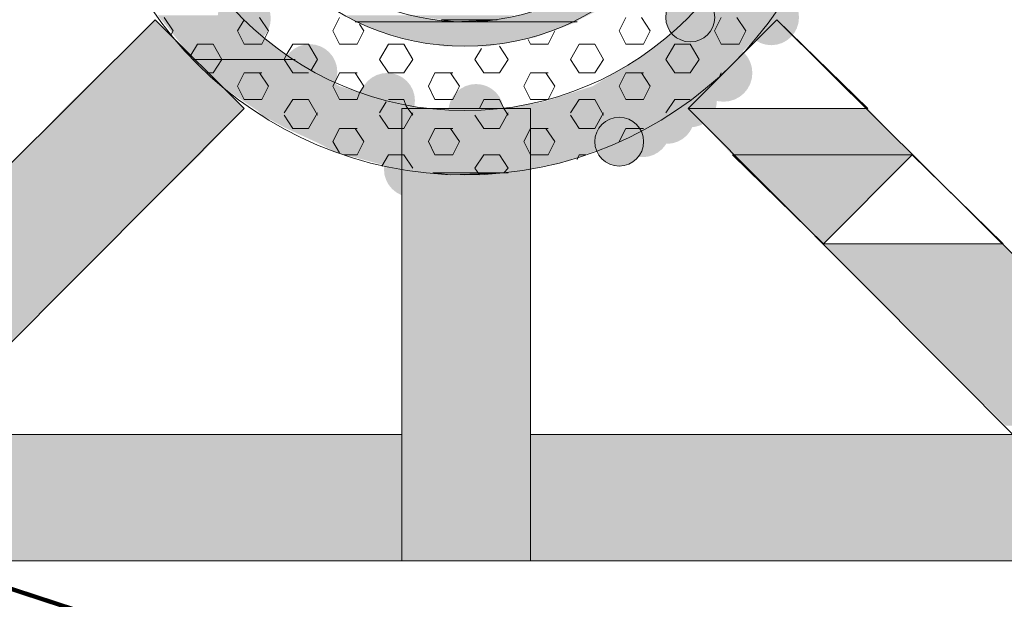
# Model space of a CAD drawing. Extents: x 3940905 to 4145695, y 925352 to 1109797.
# Tile 772 of 1056: x 4038415 to 4038641, y 1099757 to 1099890. Entities that reach past the tile are written whole.
import ezdxf

# ---------------------------------------------------------------- set-up
doc = ezdxf.new("R2010")
doc.units = 0
doc.header["$LTSCALE"] = 750
doc.header["$MEASUREMENT"] = 0
doc.linetypes.add('DASHED', pattern=[0.75, 0.5, -0.25])
doc.layers.add('CKD Equipments', color=252, linetype='CONTINUOUS', lineweight=0)
doc.layers.add('CKD-Hood', color=1, linetype='CONTINUOUS')

msp = doc.modelspace()

# ---------------------------------------------------------------- hatches: boundary and pattern name
at = {"layer": 'CKD Equipments', "true_color": 0x808080}
h = msp.add_hatch(color=8, dxfattribs=at)
edge = h.paths.add_edge_path(flags=16)
edge.add_arc((4038466.5, 1099890.39), 6.11, 0, 360)
h = msp.add_hatch(color=8, dxfattribs=at)
edge = h.paths.add_edge_path(flags=16)
edge.add_arc((4038568.77, 1099890.64), 5.6, 0, 360)
h = msp.add_hatch(color=8, dxfattribs=at)
h.paths.add_polyline_path([(4038585.56, 1099888.1), (4038574.36, 1099896.75), (4038591.66, 1099896.75)])
h.paths.add_polyline_path([(4038566.22, 1099888.1), (4038585.56, 1099888.1), (4038574.36, 1099896.75)])
h = msp.add_hatch(color=8, dxfattribs=at)
edge = h.paths.add_edge_path(flags=16)
edge.add_arc((4038587.34, 1099890.64), 6.36, 0, 360)
h = msp.add_hatch(color=8, dxfattribs=at)
h.paths.add_polyline_path([(4038468.53, 1099888.1), (4038446.65, 1099891.15), (4038465.48, 1099891.15)])
h.paths.add_polyline_path([(4038449.2, 1099888.1), (4038468.53, 1099888.1), (4038446.65, 1099891.15)])
h = msp.add_hatch(color=8, dxfattribs=at)
h.paths.add_polyline_path([(4038513.82, 1099889.62), (4038489.9, 1099891.15), (4038505.17, 1099891.15)])
h.paths.add_polyline_path([(4038491.94, 1099889.62), (4038513.82, 1099889.62), (4038489.9, 1099891.15)])
h = msp.add_hatch(color=8, dxfattribs=at)
h.paths.add_polyline_path([(4038524.5, 1099890.13), (4038505.17, 1099891.15), (4038528.57, 1099891.15)])
h.paths.add_polyline_path([(4038511.78, 1099890.13), (4038524.5, 1099890.13), (4038505.17, 1099891.15)])
h = msp.add_hatch(color=8, dxfattribs=at)
h.paths.add_polyline_path([(4038543.33, 1099890.13), (4038534.17, 1099892.17), (4038547.4, 1099892.17)])
h.paths.add_polyline_path([(4038524.5, 1099890.13), (4038543.33, 1099890.13), (4038534.17, 1099892.17)])
at = {"layer": 'CKD Equipments', "true_color": 0xff0000}
h = msp.add_hatch(color=1, dxfattribs=at)
h.paths.add_polyline_path([(4038466.5, 1099869.78), (4038425.28, 1099869.78), (4038446.14, 1099890.13)])
h.paths.add_polyline_path([(4038415.11, 1099859.09), (4038466.5, 1099869.78), (4038425.28, 1099869.78)])
h.paths.add_polyline_path([(4038456.32, 1099859.09), (4038415.11, 1099859.09), (4038466.5, 1099869.78)])
at = {"layer": 'CKD Equipments', "true_color": 0x808080}
h = msp.add_hatch(color=8, dxfattribs=at)
h.paths.add_polyline_path([(4038533.15, 1099886.06), (4038491.94, 1099889.62), (4038542.82, 1099889.62)])
h.paths.add_polyline_path([(4038501.6, 1099886.06), (4038533.15, 1099886.06), (4038491.94, 1099889.62)])
h = msp.add_hatch(color=8, dxfattribs=at)
h.paths.add_polyline_path([(4038542.82, 1099889.62), (4038524.5, 1099890.13), (4038543.33, 1099890.13)])
h.paths.add_polyline_path([(4038517.38, 1099889.62), (4038542.82, 1099889.62), (4038524.5, 1099890.13)])
h = msp.add_hatch(color=8, dxfattribs=at)
h.paths.add_polyline_path([(4038477.69, 1099880.97), (4038449.2, 1099888.1), (4038468.53, 1099888.1)])
h.paths.add_polyline_path([(4038454.79, 1099880.97), (4038477.69, 1099880.97), (4038449.2, 1099888.1)])
h = msp.add_hatch(color=8, dxfattribs=at)
h.paths.add_polyline_path([(4038584.03, 1099886.06), (4038566.22, 1099888.1), (4038585.56, 1099888.1)])
h.paths.add_polyline_path([(4038563.17, 1099886.06), (4038584.03, 1099886.06), (4038566.22, 1099888.1)])
h = msp.add_hatch(color=8, dxfattribs=at)
edge = h.paths.add_edge_path(flags=16)
edge.add_arc((4038481.51, 1099878.17), 6.35, 0, 360)
h = msp.add_hatch(color=8, dxfattribs=at)
h.paths.add_polyline_path([(4038522.47, 1099884.03), (4038501.6, 1099886.06), (4038533.15, 1099886.06)])
h.paths.add_polyline_path([(4038512.29, 1099884.03), (4038522.47, 1099884.03), (4038501.6, 1099886.06)])
h = msp.add_hatch(color=8, dxfattribs=at)
h.paths.add_polyline_path([(4038578.94, 1099880.97), (4038563.17, 1099886.06), (4038584.03, 1099886.06)])
h.paths.add_polyline_path([(4038556.56, 1099880.97), (4038578.94, 1099880.97), (4038563.17, 1099886.06)])
h = msp.add_hatch(color=8, dxfattribs=at)
edge = h.paths.add_edge_path(flags=16)
edge.add_arc((4038576.4, 1099877.92), 6.61, 0, 360)
h = msp.add_hatch(color=8, dxfattribs=at)
h.paths.add_polyline_path([(4038488.37, 1099874.87), (4038455.3, 1099880.97), (4038478.2, 1099880.97)])
h.paths.add_polyline_path([(4038461.41, 1099874.87), (4038488.37, 1099874.87), (4038455.3, 1099880.97)])
h = msp.add_hatch(color=8, dxfattribs=at)
h.paths.add_polyline_path([(4038574.87, 1099876.39), (4038556.56, 1099880.97), (4038578.94, 1099880.97)])
h.paths.add_polyline_path([(4038548.92, 1099876.39), (4038574.87, 1099876.39), (4038556.56, 1099880.97)])
h = msp.add_hatch(color=8, dxfattribs=at)
edge = h.paths.add_edge_path(flags=16)
edge.add_arc((4038499.31, 1099871.56), 6.35, 0, 360)
h = msp.add_hatch(color=8, dxfattribs=at)
edge = h.paths.add_edge_path(flags=16)
edge.add_arc((4038568.77, 1099871.56), 6.11, 0, 360)
h = msp.add_hatch(color=8, dxfattribs=at)
h.paths.add_polyline_path([(4038497.02, 1099872.32), (4038461.41, 1099874.87), (4038488.37, 1099874.87)])
h.paths.add_polyline_path([(4038464.97, 1099872.32), (4038497.02, 1099872.32), (4038461.41, 1099874.87)])
h = msp.add_hatch(color=8, dxfattribs=at)
edge = h.paths.add_edge_path(flags=16)
edge.add_arc((4038519.67, 1099869.02), 6.35, 0, 360)
h = msp.add_hatch(color=8, dxfattribs=at)
h.paths.add_polyline_path([(4038568.26, 1099871.3), (4038546.38, 1099874.87), (4038573.35, 1099874.87)])
h.paths.add_polyline_path([(4038535.19, 1099871.3), (4038568.26, 1099871.3), (4038546.38, 1099874.87)])
h = msp.add_hatch(color=8, dxfattribs=at)
h.paths.add_polyline_path([(4038573.35, 1099874.87), (4038548.92, 1099876.39), (4038574.87, 1099876.39)])
h.paths.add_polyline_path([(4038546.38, 1099874.87), (4038573.35, 1099874.87), (4038548.92, 1099876.39)])
h = msp.add_hatch(color=8, dxfattribs=at)
edge = h.paths.add_edge_path(flags=16)
edge.add_arc((4038563.42, 1099868), 6.35, 0, 360)
h = msp.add_hatch(color=8, dxfattribs=at)
h.paths.add_polyline_path([(4038499.57, 1099871.3), (4038464.97, 1099872.32), (4038497.02, 1099872.32)])
h.paths.add_polyline_path([(4038466.5, 1099871.3), (4038499.57, 1099871.3), (4038464.97, 1099872.32)])
h = msp.add_hatch(color=8, dxfattribs=at)
h.paths.add_polyline_path([(4038511.27, 1099869.27), (4038466.5, 1099871.3), (4038499.57, 1099871.3)])
h.paths.add_polyline_path([(4038469.55, 1099869.27), (4038511.27, 1099869.27), (4038466.5, 1099871.3)])
h = msp.add_hatch(color=8, dxfattribs=at)
h.paths.add_polyline_path([(4038565.71, 1099869.27), (4038535.19, 1099871.3), (4038568.26, 1099871.3)])
h.paths.add_polyline_path([(4038523.48, 1099869.27), (4038565.71, 1099869.27), (4038535.19, 1099871.3)])
h = msp.add_hatch(color=8, dxfattribs=at)
edge = h.paths.add_edge_path(flags=16)
edge.add_arc((4038557.83, 1099864.94), 6.35, 0, 360)
h = msp.add_hatch(color=8, dxfattribs=at)
h.paths.add_polyline_path([(4038564.19, 1099868.25), (4038469.55, 1099869.27), (4038565.71, 1099869.27)])
h.paths.add_polyline_path([(4038470.57, 1099868.25), (4038564.19, 1099868.25), (4038469.55, 1099869.27)])
h = msp.add_hatch(color=8, dxfattribs=at)
h.paths.add_polyline_path([(4038558.08, 1099865.2), (4038470.57, 1099868.25), (4038564.19, 1099868.25)])
h.paths.add_polyline_path([(4038476.16, 1099865.2), (4038558.08, 1099865.2), (4038470.57, 1099868.25)])
at = {"layer": 'CKD Equipments', "true_color": 0xff0000}
h = msp.add_hatch(color=1, dxfattribs=at)
h.paths.add_polyline_path([(4038502.62, 1099817.88), (4038532.13, 1099869.78), (4038502.62, 1099869.78)])
h.paths.add_polyline_path([(4038532.13, 1099817.88), (4038502.62, 1099817.88), (4038532.13, 1099869.78)])
h = msp.add_hatch(color=1, dxfattribs=at)
h.paths.add_polyline_path([(4038578.43, 1099859.09), (4038609.47, 1099869.78), (4038568.26, 1099869.78)])
h.paths.add_polyline_path([(4038619.65, 1099859.09), (4038578.43, 1099859.09), (4038609.47, 1099869.78)])
at = {"layer": 'CKD Equipments', "true_color": 0x808080}
h = msp.add_hatch(color=8, dxfattribs=at)
edge = h.paths.add_edge_path(flags=16)
edge.add_arc((4038552.49, 1099862.15), 5.6, 0, 360)
h = msp.add_hatch(color=8, dxfattribs=at)
h.paths.add_polyline_path([(4038552.99, 1099862.15), (4038476.16, 1099865.2), (4038558.08, 1099865.2)])
h.paths.add_polyline_path([(4038482.78, 1099862.15), (4038552.99, 1099862.15), (4038476.16, 1099865.2)])
h = msp.add_hatch(color=8, dxfattribs=at)
h.paths.add_polyline_path([(4038545.87, 1099859.6), (4038482.78, 1099862.15), (4038552.99, 1099862.15)])
h.paths.add_polyline_path([(4038487.87, 1099859.6), (4038545.87, 1099859.6), (4038482.78, 1099862.15)])
h = msp.add_hatch(color=8, dxfattribs=at)
edge = h.paths.add_edge_path(flags=16)
edge.add_arc((4038504.91, 1099855.79), 6.35, 0, 360)
h = msp.add_hatch(color=8, dxfattribs=at)
h.paths.add_polyline_path([(4038435.46, 1099838.74), (4038394.24, 1099838.74), (4038415.11, 1099859.09)])
h.paths.add_polyline_path([(4038352.52, 1099797.02), (4038435.46, 1099838.74), (4038394.24, 1099838.74)])
h.paths.add_polyline_path([(4038393.74, 1099797.02), (4038352.52, 1099797.02), (4038435.46, 1099838.74)])
at = {"layer": 'CKD Equipments', "true_color": 0xff0000}
h = msp.add_hatch(color=1, dxfattribs=at)
h.paths.add_polyline_path([(4038435.46, 1099838.74), (4038456.32, 1099859.09), (4038415.11, 1099859.09)])
h.paths.add_polyline_path([(4038456.32, 1099859.09), (4038435.46, 1099838.74)], flags=16)
at = {"layer": 'CKD Equipments', "true_color": 0x808080}
h = msp.add_hatch(color=8, dxfattribs=at)
h.paths.add_polyline_path([(4038540.27, 1099857.57), (4038487.87, 1099859.6), (4038545.87, 1099859.6)])
h.paths.add_polyline_path([(4038495.5, 1099857.57), (4038540.27, 1099857.57), (4038487.87, 1099859.6)])
h = msp.add_hatch(color=8, dxfattribs=at)
h.paths.add_polyline_path([(4038532.64, 1099856.04), (4038495.5, 1099857.57), (4038540.27, 1099857.57)])
h.paths.add_polyline_path([(4038501.1, 1099856.04), (4038532.64, 1099856.04), (4038495.5, 1099857.57)])
h = msp.add_hatch(color=8, dxfattribs=at)
h.paths.add_polyline_path([(4038527.04, 1099855.02), (4038501.1, 1099856.04), (4038532.64, 1099856.04)])
h.paths.add_polyline_path([(4038509.75, 1099855.02), (4038527.04, 1099855.02), (4038501.1, 1099856.04)])
h = msp.add_hatch(color=8, dxfattribs=at)
h.paths.add_polyline_path([(4038641.02, 1099797.02), (4038640.51, 1099838.74), (4038599.3, 1099838.74)])
h.paths.add_polyline_path([(4038682.23, 1099797.02), (4038641.02, 1099797.02), (4038640.51, 1099838.74)])
h = msp.add_hatch(color=8, dxfattribs=at)
h.paths.add_polyline_path([(4038502.62, 1099765.98), (4038532.13, 1099817.88), (4038502.62, 1099817.88)])
h.paths.add_polyline_path([(4038532.13, 1099765.98), (4038502.62, 1099765.98), (4038532.13, 1099817.88)])
at = {"layer": 'CKD Equipments', "true_color": 0xffffff}
h = msp.add_hatch(color=7, dxfattribs=at)
h.paths.add_polyline_path([(4038373.38, 1099776.16), (4038502.62, 1099794.98), (4038392.21, 1099794.98)])
h.paths.add_polyline_path([(4038502.62, 1099776.16), (4038373.38, 1099776.16), (4038502.62, 1099794.98)])
h = msp.add_hatch(color=7, dxfattribs=at)
h.paths.add_polyline_path([(4038532.13, 1099776.16), (4038642.55, 1099794.98), (4038532.13, 1099794.98)])
h.paths.add_polyline_path([(4038661.37, 1099776.16), (4038532.13, 1099776.16), (4038642.55, 1099794.98)])
h = msp.add_hatch(color=7, dxfattribs=at)
h.paths.add_polyline_path([(4038342.35, 1099765.98), (4038502.62, 1099776.16), (4038342.35, 1099776.16)])
h.paths.add_polyline_path([(4038502.62, 1099765.98), (4038342.35, 1099765.98), (4038502.62, 1099776.16)])
h = msp.add_hatch(color=7, dxfattribs=at)
h.paths.add_polyline_path([(4038532.13, 1099765.98), (4038692.41, 1099776.16), (4038532.13, 1099776.16)])
h.paths.add_polyline_path([(4038692.41, 1099765.98), (4038532.13, 1099765.98), (4038692.41, 1099776.16)])

# ---------------------------------------------------------------- linework, layer by layer
at = {"layer": 'CKD Equipments', "color": 8, "true_color": 0x808080}
for p, q in [((4038448.18, 1099890.64, -7.61), (4038450.21, 1099887.59, -7.61)), ((4038470.06, 1099890.64, -7.61), (4038472.09, 1099887.59, -7.61)), ((4038488.37, 1099890.64, -7.61), (4038486.85, 1099887.59, -7.61)), ((4038554.01, 1099890.64, -7.61), (4038552.49, 1099887.59, -7.61)), ((4038557.57, 1099890.64, -7.61), (4038559.61, 1099887.59, -7.61)), ((4038575.89, 1099890.64, -7.61), (4038574.36, 1099887.59, -7.61)), ((4038579.45, 1099890.64, -7.61), (4038581.49, 1099887.59, -7.61)), ((4038446.14, 1099890.13, -7.61), (4038352.52, 1099797.02, -7.61)), ((4038466.5, 1099869.78, -7.61), (4038446.14, 1099890.13, -7.61)), ((4038466.5, 1099890.13, -7.61), (4038464.97, 1099887.59, -7.61)), ((4038491.94, 1099889.62, -7.61), (4038514.83, 1099889.62, -7.61)), ((4038514.83, 1099889.62, -7.61), (4038491.94, 1099889.62, -7.61)), ((4038491.94, 1099889.62, -7.61), (4038491.94, 1099889.62, -7.61)), ((4038514.83, 1099889.62, -7.61), (4038491.94, 1099889.62, -7.61)), ((4038491.94, 1099889.62, -7.61), (4038513.82, 1099889.62, -7.61)), ((4038492.95, 1099889.11, -7.61), (4038493.97, 1099887.59, -7.61)), ((4038514.83, 1099889.62, -7.61), (4038511.78, 1099890.13, -7.61)), ((4038511.78, 1099890.13, -7.61), (4038524.5, 1099890.13, -7.61)), ((4038513.82, 1099889.62, -7.61), (4038514.83, 1099889.62, -7.61)), ((4038524.5, 1099890.13, -7.61), (4038514.83, 1099889.62, -7.61)), ((4038514.83, 1099889.62, -7.61), (4038514.83, 1099889.62, -7.61)), ((4038542.82, 1099889.62, -7.61), (4038514.83, 1099889.62, -7.61)), ((4038514.83, 1099889.62, -7.61), (4038517.38, 1099889.62, -7.61)), ((4038517.38, 1099889.62, -7.61), (4038517.38, 1099889.62, -7.61)), ((4038517.38, 1099889.62, -7.61), (4038542.82, 1099889.62, -7.61)), ((4038542.82, 1099889.62, -7.61), (4038517.38, 1099889.62, -7.61)), ((4038517.38, 1099889.62, -7.61), (4038542.82, 1099889.62, -7.61)), ((4038517.38, 1099889.62, -7.61), (4038517.38, 1099889.62, -7.61)), ((4038568.26, 1099869.78, -7.61), (4038588.61, 1099890.13, -7.61)), ((4038588.61, 1099890.13, -7.61), (4038682.23, 1099797.02, -7.61)), ((4038450.21, 1099887.59, -7.61), (4038449.71, 1099886.57, -7.61)), ((4038464.97, 1099887.59, -7.61), (4038466.5, 1099884.53, -7.61)), ((4038472.09, 1099887.59, -7.61), (4038471.08, 1099885.55, -7.61)), ((4038486.85, 1099887.59, -7.61), (4038488.37, 1099884.53, -7.61)), ((4038493.97, 1099887.59, -7.61), (4038492.45, 1099884.53, -7.61)), ((4038537.73, 1099887.59, -7.61), (4038536.2, 1099884.53, -7.61)), ((4038552.49, 1099887.59, -7.61), (4038554.01, 1099884.53, -7.61)), ((4038559.61, 1099887.59, -7.61), (4038558.08, 1099884.53, -7.61)), ((4038574.36, 1099887.59, -7.61), (4038575.89, 1099884.53, -7.61)), ((4038581.49, 1099887.59, -7.61), (4038579.96, 1099884.53, -7.61)), ((4038455.81, 1099884.53, -7.61), (4038454.28, 1099881.99, -7.61)), ((4038459.37, 1099884.53, -7.61), (4038455.81, 1099884.53, -7.61)), ((4038459.37, 1099884.53, -7.61), (4038461.41, 1099880.97, -7.61)), ((4038470.57, 1099884.53, -7.61), (4038466.5, 1099884.53, -7.61)), ((4038471.08, 1099885.55, -7.61), (4038470.57, 1099884.53, -7.61)), ((4038477.69, 1099884.53, -7.61), (4038476.16, 1099881.99, -7.61)), ((4038481.25, 1099884.53, -7.61), (4038477.69, 1099884.53, -7.61)), ((4038481.25, 1099884.53, -7.61), (4038483.29, 1099880.97, -7.61)), ((4038492.45, 1099884.53, -7.61), (4038488.37, 1099884.53, -7.61)), ((4038499.57, 1099884.53, -7.61), (4038497.53, 1099880.97, -7.61)), ((4038503.13, 1099884.53, -7.61), (4038499.57, 1099884.53, -7.61)), ((4038503.13, 1099884.53, -7.61), (4038505.17, 1099880.97, -7.61)), ((4038525.01, 1099884.03, -7.61), (4038527.04, 1099880.97, -7.61)), ((4038531.62, 1099885.55, -7.61), (4038532.13, 1099884.53, -7.61)), ((4038536.2, 1099884.53, -7.61), (4038532.13, 1099884.53, -7.61)), ((4038543.33, 1099884.53, -7.61), (4038541.29, 1099880.97, -7.61)), ((4038546.89, 1099884.53, -7.61), (4038543.33, 1099884.53, -7.61)), ((4038546.89, 1099884.53, -7.61), (4038548.92, 1099880.97, -7.61)), ((4038558.08, 1099884.53, -7.61), (4038554.01, 1099884.53, -7.61)), ((4038565.21, 1099884.53, -7.61), (4038563.17, 1099880.97, -7.61)), ((4038568.77, 1099884.53, -7.61), (4038565.21, 1099884.53, -7.61)), ((4038568.77, 1099884.53, -7.61), (4038570.8, 1099880.97, -7.61)), ((4038579.96, 1099884.53, -7.61), (4038575.89, 1099884.53, -7.61)), ((4038476.16, 1099881.99, -7.61), (4038475.65, 1099880.97, -7.61)), ((4038520.94, 1099883.52, -7.61), (4038519.41, 1099880.97, -7.61)), ((4038478.2, 1099880.97, -7.61), (4038454.79, 1099880.97, -7.61)), ((4038454.79, 1099880.97, -7.61), (4038455.3, 1099880.97, -7.61)), ((4038478.2, 1099880.97, -7.61), (4038454.79, 1099880.97, -7.61)), ((4038454.79, 1099880.97, -7.61), (4038477.69, 1099880.97, -7.61)), ((4038455.3, 1099880.97, -7.61), (4038478.2, 1099880.97, -7.61)), ((4038461.41, 1099880.97, -7.61), (4038459.37, 1099877.92, -7.61)), ((4038475.65, 1099880.97, -7.61), (4038477.69, 1099877.92, -7.61)), ((4038477.69, 1099880.97, -7.61), (4038478.2, 1099880.97, -7.61)), ((4038478.2, 1099880.97, -7.61), (4038478.2, 1099880.97, -7.61)), ((4038483.29, 1099880.97, -7.61), (4038481.76, 1099878.43, -7.61)), ((4038497.53, 1099880.97, -7.61), (4038499.57, 1099877.92, -7.61)), ((4038505.17, 1099880.97, -7.61), (4038503.13, 1099877.92, -7.61)), ((4038519.41, 1099880.97, -7.61), (4038521.45, 1099877.92, -7.61)), ((4038527.04, 1099880.97, -7.61), (4038525.01, 1099877.92, -7.61)), ((4038541.29, 1099880.97, -7.61), (4038543.33, 1099877.92, -7.61)), ((4038548.92, 1099880.97, -7.61), (4038546.89, 1099877.92, -7.61)), ((4038563.17, 1099880.97, -7.61), (4038565.21, 1099877.92, -7.61)), ((4038570.8, 1099880.97, -7.61), (4038568.77, 1099877.92, -7.61)), ((4038459.37, 1099877.92, -7.61), (4038457.85, 1099877.92, -7.61)), ((4038466.5, 1099877.92, -7.61), (4038464.97, 1099874.87, -7.61)), ((4038470.57, 1099877.92, -7.61), (4038466.5, 1099877.92, -7.61)), ((4038470.06, 1099877.92, -7.61), (4038472.09, 1099874.87, -7.61)), ((4038481.25, 1099877.92, -7.61), (4038477.69, 1099877.92, -7.61)), ((4038488.37, 1099877.92, -7.61), (4038487.36, 1099875.88, -7.61)), ((4038492.45, 1099877.92, -7.61), (4038488.37, 1099877.92, -7.61)), ((4038491.94, 1099877.92, -7.61), (4038493.97, 1099874.87, -7.61)), ((4038503.13, 1099877.92, -7.61), (4038499.57, 1099877.92, -7.61)), ((4038510.25, 1099877.92, -7.61), (4038508.73, 1099874.87, -7.61)), ((4038514.32, 1099877.92, -7.61), (4038510.25, 1099877.92, -7.61)), ((4038513.82, 1099877.92, -7.61), (4038515.85, 1099874.87, -7.61)), ((4038525.01, 1099877.92, -7.61), (4038521.45, 1099877.92, -7.61)), ((4038532.13, 1099877.92, -7.61), (4038530.61, 1099874.87, -7.61)), ((4038536.2, 1099877.92, -7.61), (4038532.13, 1099877.92, -7.61)), ((4038535.69, 1099877.92, -7.61), (4038537.73, 1099874.87, -7.61)), ((4038546.89, 1099877.92, -7.61), (4038543.33, 1099877.92, -7.61)), ((4038554.01, 1099877.92, -7.61), (4038552.49, 1099874.87, -7.61)), ((4038558.08, 1099877.92, -7.61), (4038554.01, 1099877.92, -7.61)), ((4038557.57, 1099877.92, -7.61), (4038559.61, 1099874.87, -7.61)), ((4038568.77, 1099877.92, -7.61), (4038565.21, 1099877.92, -7.61)), ((4038575.89, 1099877.92, -7.61), (4038575.38, 1099876.9, -7.61)), ((4038464.97, 1099874.87, -7.61), (4038466.5, 1099871.81, -7.61)), ((4038472.09, 1099874.87, -7.61), (4038470.57, 1099871.81, -7.61)), ((4038487.36, 1099875.88, -7.61), (4038486.85, 1099874.87, -7.61)), ((4038486.85, 1099874.87, -7.61), (4038488.37, 1099871.81, -7.61)), ((4038493.97, 1099874.87, -7.61), (4038492.95, 1099873.34, -7.61)), ((4038508.73, 1099874.87, -7.61), (4038510.25, 1099871.81, -7.61)), ((4038515.85, 1099874.87, -7.61), (4038514.32, 1099871.81, -7.61)), ((4038530.61, 1099874.87, -7.61), (4038532.13, 1099871.81, -7.61)), ((4038537.73, 1099874.87, -7.61), (4038536.2, 1099871.81, -7.61)), ((4038552.49, 1099874.87, -7.61), (4038554.01, 1099871.81, -7.61)), ((4038559.61, 1099874.87, -7.61), (4038558.08, 1099871.81, -7.61)), ((4038492.95, 1099873.34, -7.61), (4038492.45, 1099871.81, -7.61)), ((4038470.57, 1099871.81, -7.61), (4038466.5, 1099871.81, -7.61)), ((4038477.69, 1099871.81, -7.61), (4038475.65, 1099868.76, -7.61)), ((4038481.25, 1099871.81, -7.61), (4038477.69, 1099871.81, -7.61)), ((4038481.25, 1099871.81, -7.61), (4038483.29, 1099868.25, -7.61)), ((4038492.45, 1099871.81, -7.61), (4038488.37, 1099871.81, -7.61)), ((4038499.06, 1099871.3, -7.61), (4038497.53, 1099868.76, -7.61)), ((4038503.13, 1099871.81, -7.61), (4038499.57, 1099871.81, -7.61)), ((4038503.13, 1099871.81, -7.61), (4038503.64, 1099870.29, -7.61)), ((4038514.32, 1099871.81, -7.61), (4038510.25, 1099871.81, -7.61)), ((4038521.45, 1099871.81, -7.61), (4038520.43, 1099869.78, -7.61)), ((4038525.01, 1099871.81, -7.61), (4038521.45, 1099871.81, -7.61)), ((4038525.01, 1099871.81, -7.61), (4038526.03, 1099869.78, -7.61)), ((4038536.2, 1099871.81, -7.61), (4038532.13, 1099871.81, -7.61)), ((4038543.33, 1099871.81, -7.61), (4038541.29, 1099868.76, -7.61)), ((4038546.89, 1099871.81, -7.61), (4038543.33, 1099871.81, -7.61)), ((4038546.89, 1099871.81, -7.61), (4038548.92, 1099868.25, -7.61)), ((4038558.08, 1099871.81, -7.61), (4038554.01, 1099871.81, -7.61)), ((4038565.21, 1099871.81, -7.61), (4038563.17, 1099868.76, -7.61)), ((4038568.77, 1099871.81, -7.61), (4038565.21, 1099871.81, -7.61)), ((4038466.5, 1099869.78, -7.61), (4038373.38, 1099776.16, -7.61)), ((4038475.65, 1099868.25, -7.61), (4038477.69, 1099865.2, -7.61)), ((4038483.29, 1099868.76, -7.61), (4038481.25, 1099865.2, -7.61)), ((4038497.53, 1099868.25, -7.61), (4038499.57, 1099865.2, -7.61)), ((4038502.62, 1099765.98, -7.61), (4038502.62, 1099869.78, -7.61)), ((4038502.62, 1099869.78, -7.61), (4038532.13, 1099869.78, -7.61)), ((4038505.17, 1099868.76, -7.61), (4038503.13, 1099865.2, -7.61)), ((4038503.64, 1099870.29, -7.61), (4038505.17, 1099868.25, -7.61)), ((4038519.41, 1099868.25, -7.61), (4038521.45, 1099865.2, -7.61)), ((4038527.04, 1099868.76, -7.61), (4038525.01, 1099865.2, -7.61)), ((4038526.03, 1099869.78, -7.61), (4038527.04, 1099868.25, -7.61)), ((4038532.13, 1099869.78, -7.61), (4038532.13, 1099765.98, -7.61)), ((4038541.29, 1099868.25, -7.61), (4038543.33, 1099865.2, -7.61)), ((4038548.92, 1099868.76, -7.61), (4038546.89, 1099865.2, -7.61)), ((4038568.26, 1099869.78, -7.61), (4038661.37, 1099776.16, -7.61)), ((4038481.25, 1099865.2, -7.61), (4038477.69, 1099865.2, -7.61)), ((4038488.37, 1099865.2, -7.61), (4038486.85, 1099862.15, -7.61)), ((4038492.45, 1099865.2, -7.61), (4038488.37, 1099865.2, -7.61)), ((4038491.94, 1099865.2, -7.61), (4038493.97, 1099862.15, -7.61)), ((4038503.13, 1099865.2, -7.61), (4038499.57, 1099865.2, -7.61)), ((4038510.25, 1099865.2, -7.61), (4038508.73, 1099862.15, -7.61)), ((4038514.32, 1099865.2, -7.61), (4038510.25, 1099865.2, -7.61)), ((4038513.82, 1099865.2, -7.61), (4038515.85, 1099862.15, -7.61)), ((4038525.01, 1099865.2, -7.61), (4038521.45, 1099865.2, -7.61)), ((4038532.13, 1099865.2, -7.61), (4038530.61, 1099862.15, -7.61)), ((4038536.2, 1099865.2, -7.61), (4038532.13, 1099865.2, -7.61)), ((4038535.69, 1099865.2, -7.61), (4038537.73, 1099862.15, -7.61)), ((4038546.89, 1099865.2, -7.61), (4038543.33, 1099865.2, -7.61)), ((4038554.01, 1099865.2, -7.61), (4038552.49, 1099862.15, -7.61)), ((4038558.08, 1099865.2, -7.61), (4038554.01, 1099865.2, -7.61)), ((4038486.85, 1099862.15, -7.61), (4038488.37, 1099859.6, -7.61)), ((4038493.97, 1099862.15, -7.61), (4038492.45, 1099859.09, -7.61)), ((4038508.73, 1099862.15, -7.61), (4038510.25, 1099859.09, -7.61)), ((4038515.85, 1099862.15, -7.61), (4038514.32, 1099859.09, -7.61)), ((4038530.61, 1099862.15, -7.61), (4038532.13, 1099859.09, -7.61)), ((4038537.73, 1099862.15, -7.61), (4038536.2, 1099859.09, -7.61)), ((4038492.45, 1099859.09, -7.61), (4038489.39, 1099859.09, -7.61)), ((4038499.57, 1099859.09, -7.61), (4038498.04, 1099856.55, -7.61)), ((4038503.13, 1099859.09, -7.61), (4038499.57, 1099859.09, -7.61)), ((4038503.13, 1099859.09, -7.61), (4038505.17, 1099856.04, -7.61)), ((4038514.32, 1099859.09, -7.61), (4038510.25, 1099859.09, -7.61)), ((4038521.45, 1099859.09, -7.61), (4038519.41, 1099856.04, -7.61)), ((4038525.01, 1099859.09, -7.61), (4038521.45, 1099859.09, -7.61)), ((4038525.01, 1099859.09, -7.61), (4038527.04, 1099856.04, -7.61)), ((4038536.2, 1099859.09, -7.61), (4038532.13, 1099859.09, -7.61)), ((4038543.33, 1099859.09, -7.61), (4038542.82, 1099858.08, -7.61)), ((4038544.85, 1099859.09, -7.61), (4038543.33, 1099859.09, -7.61)), ((4038619.65, 1099859.09, -7.61), (4038599.3, 1099838.74, -7.61)), ((4038599.3, 1099838.74, -7.61), (4038619.65, 1099859.09, -7.61)), ((4038619.65, 1099859.09, -7.61), (4038599.3, 1099838.74, -7.61)), ((4038619.65, 1099859.09, -7.61), (4038619.65, 1099859.09, -7.61)), ((4038640.51, 1099838.74, -7.61), (4038619.65, 1099859.09, -7.61)), ((4038619.65, 1099859.09, -7.61), (4038619.65, 1099859.09, -7.61)), ((4038513.82, 1099854.51, -7.61), (4038509.75, 1099855.02, -7.61)), ((4038509.75, 1099855.02, -7.61), (4038527.04, 1099855.02, -7.61)), ((4038527.04, 1099855.02, -7.61), (4038513.82, 1099854.51, -7.61)), ((4038519.41, 1099856.04, -7.61), (4038520.43, 1099854.51, -7.61)), ((4038527.04, 1099856.04, -7.61), (4038526.03, 1099855.02, -7.61)), ((4038599.3, 1099838.74, -7.61), (4038640.51, 1099838.74, -7.61)), ((4038502.62, 1099794.98, -7.61), (4038392.21, 1099794.98, -7.61)), ((4038392.21, 1099794.98, -7.61), (4038502.62, 1099794.98, -7.61)), ((4038642.55, 1099794.98, -7.61), (4038532.13, 1099794.98, -7.61)), ((4038532.13, 1099794.98, -7.61), (4038642.55, 1099794.98, -7.61)), ((4038692.41, 1099765.98, -7.61), (4038342.35, 1099765.98, -7.61)), ((4038532.13, 1099765.98, -7.61), (4038502.62, 1099765.98, -7.61))]:
    msp.add_line(p, q, dxfattribs=at)
at = {"layer": 'CKD Equipments', "color": 1, "true_color": 0xff0000}
for p, q in [((4038588.61, 1099890.13, -7.61), (4038568.26, 1099869.78, -7.61)), ((4038568.26, 1099869.78, -7.61), (4038588.61, 1099890.13, -7.61)), ((4038588.61, 1099890.13, -7.61), (4038568.26, 1099869.78, -7.61)), ((4038588.61, 1099890.13, -7.61), (4038588.61, 1099890.13, -7.61)), ((4038609.47, 1099869.78, -7.61), (4038588.61, 1099890.13, -7.61)), ((4038588.61, 1099890.13, -7.61), (4038588.61, 1099890.13, -7.61)), ((4038568.26, 1099869.78, -7.61), (4038609.47, 1099869.78, -7.61)), ((4038619.65, 1099859.09, -7.61), (4038578.43, 1099859.09, -7.61)), ((4038578.43, 1099859.09, -7.61), (4038599.3, 1099838.74, -7.61)), ((4038599.3, 1099838.74, -7.61), (4038619.65, 1099859.09, -7.61))]:
    msp.add_line(p, q, dxfattribs=at)
at = {"layer": 'CKD Equipments', "color": 8, "true_color": 0x808080}
for centre, radius in [((4038517.12, 1099941.27, -7.61), 86.75), ((4038517.12, 1099941.27, -7.61), 72), ((4038517.12, 1099941.27, -7.61), 57.24), ((4038517.12, 1099941.27, -7.61), 51.64), ((4038568.77, 1099890.64, -7.61), 5.6), ((4038552.49, 1099862.15, -7.61), 5.6)]:
    msp.add_circle(centre, radius, dxfattribs=at)
for points in [[(4038514.83, 1099889.62, -7.61), (4038511.78, 1099890.13, -7.61), (4038524.5, 1099890.13, -7.61)], [(4038513.82, 1099854.51, -7.61), (4038509.75, 1099855.02, -7.61), (4038527.04, 1099855.02, -7.61)]]:
    msp.add_solid(points, dxfattribs=at)
at = {"layer": 'CKD Equipments', "color": 1, "true_color": 0xff0000}
msp.add_solid([(4038599.3, 1099838.74, -7.61), (4038619.65, 1099859.09, -7.61), (4038578.43, 1099859.09, -7.61)], dxfattribs=at)
at = {"layer": 'CKD-Hood', "linetype": 'DASHED', "const_width": 1, "elevation": -7.61}
msp.add_lwpolyline([(4036247.48, 1100470.14), (4039447.48, 1100470.14), (4039447.48, 1099420.14), (4036247.48, 1099420.14), (4036247.48, 1100470.14), (4039447.48, 1099420.14), (4036247.48, 1099420.14), (4039447.48, 1100470.14)], dxfattribs=at)

doc.saveas('drawing.dxf')
